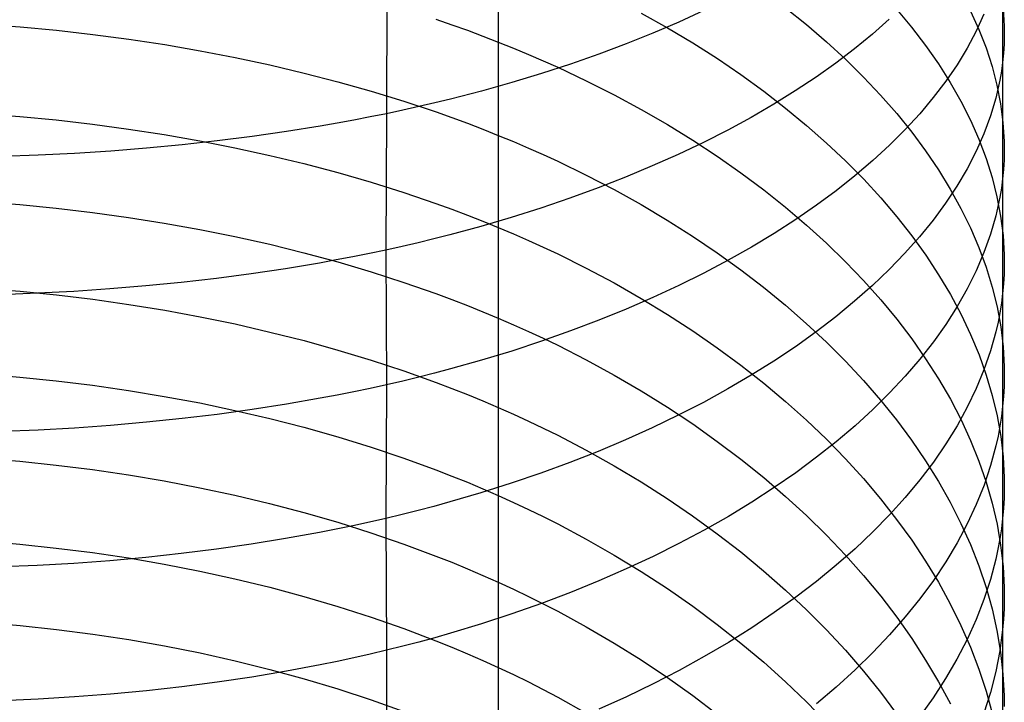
# Model space of a CAD drawing. Extents: x -383 to 1849, y -1185 to -529.
# Tile 737 of 870: x 1834 to 1847, y -1067 to -1058. Entities that reach past the tile are written whole.
import ezdxf

# ---------------------------------------------------------------- set-up
doc = ezdxf.new("R2010")
doc.units = 0
doc.layers.add('PREDEFINITO', color=7, linetype='CONTINUOUS')

msp = doc.modelspace()

# ---------------------------------------------------------------- linework, layer by layer
at = {"layer": 'PREDEFINITO'}
for p, q in [((1840.232, -1056.885, 639.499), (1840.232, -1058.15, 638.692)), ((1846.972, -1056.888, 654.97), (1846.972, -1060.005, 653.316)), ((1838.741, -1057.299, 668.614), (1838.74, -1059.136, 667.792)), ((1842.142, -1057.791, 640.809), (1842.492, -1057.987, 641.087)), ((1842.981, -1057.758, 664.845), (1842.645, -1057.912, 665.168)), ((1844.071, -1057.722, 643.445), (1844.351, -1057.946, 643.781)), ((1845.556, -1057.739, 646.4), (1845.756, -1057.981, 646.78)), ((1846.542, -1057.764, 649.576), (1846.654, -1058.01, 649.985)), ((1846.723, -1057.808, 656.669), (1846.619, -1058.035, 657.088)), ((1846.979, -1057.725, 652.879), (1846.994, -1057.967, 653.302)), ((1833.354, -1057.938, 636.117), (1833.843, -1057.975, 636.153)), ((1839.399, -1057.875, 638.364), (1839.61, -1057.947, 638.461)), ((1839.61, -1057.947, 638.461), (1839.82, -1058.022, 638.56)), ((1842.645, -1057.912, 665.168), (1842.299, -1058.061, 665.482)), ((1844.351, -1057.946, 643.781), (1844.619, -1058.175, 644.124)), ((1845.456, -1057.874, 660.753), (1845.232, -1058.073, 661.144)), ((1833.843, -1057.975, 636.153), (1834.33, -1058.021, 636.201)), ((1834.33, -1058.021, 636.201), (1834.815, -1058.076, 636.262)), ((1834.815, -1058.076, 636.262), (1835.296, -1058.14, 636.335)), ((1839.82, -1058.022, 638.56), (1840.027, -1058.099, 638.663)), ((1842.299, -1058.061, 665.482), (1841.942, -1058.204, 665.785)), ((1842.492, -1057.987, 641.087), (1842.832, -1058.19, 641.375)), ((1845.232, -1058.073, 661.144), (1844.994, -1058.268, 661.528)), ((1845.756, -1057.981, 646.78), (1845.943, -1058.224, 647.165)), ((1846.619, -1058.035, 657.088), (1846.499, -1058.26, 657.505)), ((1846.654, -1058.01, 649.985), (1846.751, -1058.258, 650.397)), ((1846.995, -1058.088, 653.514), (1846.992, -1058.209, 653.725)), ((1846.994, -1057.967, 653.302), (1846.995, -1058.088, 653.514)), ((1835.296, -1058.14, 636.335), (1835.774, -1058.213, 636.42)), ((1835.774, -1058.213, 636.42), (1836.247, -1058.295, 636.517)), ((1840.027, -1058.099, 638.663), (1840.232, -1058.179, 638.769)), ((1840.232, -1058.15, 638.692), (1840.232, -1059.398, 637.859)), ((1840.232, -1058.179, 638.769), (1840.434, -1058.26, 638.877)), ((1841.942, -1058.204, 665.785), (1841.575, -1058.342, 666.078)), ((1842.832, -1058.19, 641.375), (1843.16, -1058.399, 641.673)), ((1844.619, -1058.175, 644.124), (1844.873, -1058.409, 644.475)), ((1845.943, -1058.224, 647.165), (1846.115, -1058.471, 647.554)), ((1846.992, -1058.209, 653.725), (1846.984, -1058.329, 653.937)), ((1836.247, -1058.295, 636.517), (1836.716, -1058.385, 636.626)), ((1840.434, -1058.26, 638.877), (1840.634, -1058.343, 638.989)), ((1840.634, -1058.343, 638.989), (1840.831, -1058.429, 639.103)), ((1841.575, -1058.342, 666.078), (1841.197, -1058.474, 666.359)), ((1844.994, -1058.268, 661.528), (1844.743, -1058.459, 661.906)), ((1846.499, -1058.26, 657.505), (1846.363, -1058.482, 657.919)), ((1846.751, -1058.258, 650.397), (1846.832, -1058.507, 650.811)), ((1846.984, -1058.329, 653.937), (1846.972, -1058.45, 654.148)), ((1836.716, -1058.385, 636.626), (1837.179, -1058.485, 636.748)), ((1837.179, -1058.485, 636.748), (1837.637, -1058.593, 636.881)), ((1841.197, -1058.474, 666.359), (1840.81, -1058.6, 666.629)), ((1840.831, -1058.429, 639.103), (1841.026, -1058.516, 639.221)), ((1843.16, -1058.399, 641.673), (1843.476, -1058.614, 641.979)), ((1844.743, -1058.459, 661.906), (1844.479, -1058.647, 662.277)), ((1844.873, -1058.409, 644.475), (1845.114, -1058.647, 644.832)), ((1846.115, -1058.471, 647.554), (1846.272, -1058.72, 647.948)), ((1846.363, -1058.482, 657.919), (1846.212, -1058.703, 658.329)), ((1846.972, -1058.45, 654.148), (1846.956, -1058.57, 654.36)), ((1837.637, -1058.593, 636.881), (1838.089, -1058.71, 637.026)), ((1840.81, -1058.6, 666.629), (1840.414, -1058.72, 666.887)), ((1841.026, -1058.516, 639.221), (1841.409, -1058.696, 639.464)), ((1843.476, -1058.614, 641.979), (1843.78, -1058.835, 642.295)), ((1846.832, -1058.507, 650.811), (1846.897, -1058.756, 651.226)), ((1846.956, -1058.57, 654.36), (1846.935, -1058.69, 654.571)), ((1838.089, -1058.71, 637.026), (1838.533, -1058.836, 637.184)), ((1840.414, -1058.72, 666.887), (1840.008, -1058.834, 667.133)), ((1841.409, -1058.696, 639.464), (1841.781, -1058.885, 639.718)), ((1844.479, -1058.647, 662.277), (1844.202, -1058.83, 662.641)), ((1845.114, -1058.647, 644.832), (1845.342, -1058.888, 645.195)), ((1846.212, -1058.703, 658.329), (1846.046, -1058.921, 658.735)), ((1846.272, -1058.72, 647.948), (1846.415, -1058.971, 648.346)), ((1846.935, -1058.69, 654.571), (1846.91, -1058.81, 654.781)), ((1838.533, -1058.836, 637.184), (1838.97, -1058.97, 637.353)), ((1840.008, -1058.834, 667.133), (1839.594, -1058.942, 667.366)), ((1841.781, -1058.885, 639.718), (1842.142, -1059.08, 639.983)), ((1843.78, -1058.835, 642.295), (1844.073, -1059.061, 642.618)), ((1844.202, -1058.83, 662.641), (1843.913, -1059.01, 662.996)), ((1846.91, -1058.81, 654.781), (1846.881, -1058.929, 654.992)), ((1846.897, -1058.756, 651.226), (1846.945, -1059.006, 651.643)), ((1838.97, -1058.97, 637.353), (1839.4, -1059.113, 637.535)), ((1839.383, -1058.993, 667.477), (1839.171, -1059.042, 667.585)), ((1839.594, -1058.942, 667.366), (1839.383, -1058.993, 667.477)), ((1843.913, -1059.01, 662.996), (1843.612, -1059.185, 663.344)), ((1845.342, -1058.888, 645.195), (1845.557, -1059.133, 645.564)), ((1846.046, -1058.921, 658.735), (1845.865, -1059.136, 659.137)), ((1846.415, -1058.971, 648.346), (1846.542, -1059.224, 648.747)), ((1846.881, -1058.929, 654.992), (1846.81, -1059.167, 655.412)), ((1846.945, -1059.006, 651.643), (1846.977, -1059.256, 652.061)), ((1833.348, -1059.135, 635.292), (1833.837, -1059.173, 635.327)), ((1838.74, -1059.136, 667.792), (1838.521, -1059.18, 667.889)), ((1838.74, -1059.136, 667.792), (1838.729, -1060.958, 666.937)), ((1838.956, -1059.09, 667.69), (1838.74, -1059.136, 667.792)), ((1839.171, -1059.042, 667.585), (1838.956, -1059.09, 667.69)), ((1839.4, -1059.113, 637.535), (1839.611, -1059.188, 637.63)), ((1842.142, -1059.08, 639.983), (1842.492, -1059.282, 640.258)), ((1844.073, -1059.061, 642.618), (1844.353, -1059.292, 642.949)), ((1845.557, -1059.133, 645.564), (1845.757, -1059.381, 645.939)), ((1845.865, -1059.136, 659.137), (1845.669, -1059.349, 659.533)), ((1833.837, -1059.173, 635.327), (1834.325, -1059.22, 635.374)), ((1834.325, -1059.22, 635.374), (1834.809, -1059.276, 635.434)), ((1834.809, -1059.276, 635.434), (1835.291, -1059.341, 635.505)), ((1838.078, -1059.264, 668.075), (1837.854, -1059.303, 668.162)), ((1838.301, -1059.223, 667.984), (1838.078, -1059.264, 668.075)), ((1838.521, -1059.18, 667.889), (1838.301, -1059.223, 667.984)), ((1839.611, -1059.188, 637.63), (1839.82, -1059.265, 637.728)), ((1839.82, -1059.265, 637.728), (1840.027, -1059.344, 637.829)), ((1843.612, -1059.185, 663.344), (1843.299, -1059.355, 663.683)), ((1846.542, -1059.224, 648.747), (1846.655, -1059.478, 649.151)), ((1846.81, -1059.167, 655.412), (1846.722, -1059.404, 655.829)), ((1846.977, -1059.256, 652.061), (1846.993, -1059.506, 652.479)), ((1835.291, -1059.341, 635.505), (1835.769, -1059.415, 635.588)), ((1837.401, -1059.376, 668.327), (1836.942, -1059.441, 668.477)), ((1837.854, -1059.303, 668.162), (1837.401, -1059.376, 668.327)), ((1840.027, -1059.344, 637.829), (1840.232, -1059.426, 637.933)), ((1840.232, -1059.398, 637.859), (1840.231, -1060.629, 637.003)), ((1842.492, -1059.282, 640.258), (1842.832, -1059.491, 640.542)), ((1843.299, -1059.355, 663.683), (1842.974, -1059.52, 664.014)), ((1844.353, -1059.292, 642.949), (1844.62, -1059.528, 643.288)), ((1845.669, -1059.349, 659.533), (1845.459, -1059.558, 659.925)), ((1845.757, -1059.381, 645.939), (1845.943, -1059.632, 646.318)), ((1846.722, -1059.404, 655.829), (1846.618, -1059.639, 656.245)), ((1835.769, -1059.415, 635.588), (1836.243, -1059.499, 635.683)), ((1836.477, -1059.5, 668.614), (1836.006, -1059.552, 668.736)), ((1836.243, -1059.499, 635.683), (1836.713, -1059.591, 635.791)), ((1836.942, -1059.441, 668.477), (1836.477, -1059.5, 668.614)), ((1840.232, -1059.426, 637.933), (1840.434, -1059.509, 638.041)), ((1840.434, -1059.509, 638.041), (1840.634, -1059.595, 638.151)), ((1842.974, -1059.52, 664.014), (1842.638, -1059.68, 664.334)), ((1842.832, -1059.491, 640.542), (1843.159, -1059.706, 640.836)), ((1844.62, -1059.528, 643.288), (1844.874, -1059.768, 643.634)), ((1846.655, -1059.478, 649.151), (1846.751, -1059.734, 649.558)), ((1846.993, -1059.506, 652.479), (1846.994, -1059.631, 652.689)), ((1834.57, -1059.666, 669.021), (1834.085, -1059.69, 669.089)), ((1835.053, -1059.635, 668.94), (1834.57, -1059.666, 669.021)), ((1835.532, -1059.597, 668.845), (1835.053, -1059.635, 668.94)), ((1836.006, -1059.552, 668.736), (1835.532, -1059.597, 668.845)), ((1836.713, -1059.591, 635.791), (1837.177, -1059.693, 635.91)), ((1840.634, -1059.595, 638.151), (1840.831, -1059.683, 638.264)), ((1845.459, -1059.558, 659.925), (1845.236, -1059.764, 660.311)), ((1845.943, -1059.632, 646.318), (1846.116, -1059.886, 646.703)), ((1846.618, -1059.639, 656.245), (1846.498, -1059.872, 656.658)), ((1846.994, -1059.631, 652.689), (1846.991, -1059.756, 652.898)), ((1834.085, -1059.69, 669.089), (1833.597, -1059.707, 669.142)), ((1837.177, -1059.693, 635.91), (1837.635, -1059.804, 636.041)), ((1837.635, -1059.804, 636.041), (1838.087, -1059.923, 636.183)), ((1840.831, -1059.683, 638.264), (1841.026, -1059.772, 638.379)), ((1841.026, -1059.772, 638.379), (1841.408, -1059.958, 638.619)), ((1842.638, -1059.68, 664.334), (1842.291, -1059.835, 664.646)), ((1843.159, -1059.706, 640.836), (1843.476, -1059.928, 641.139)), ((1844.874, -1059.768, 643.634), (1845.116, -1060.013, 643.986)), ((1845.236, -1059.764, 660.311), (1844.998, -1059.966, 660.691)), ((1846.751, -1059.734, 649.558), (1846.832, -1059.991, 649.967)), ((1846.991, -1059.756, 652.898), (1846.983, -1059.881, 653.107)), ((1838.087, -1059.923, 636.183), (1838.532, -1060.052, 636.338)), ((1842.291, -1059.835, 664.646), (1841.934, -1059.985, 664.946)), ((1843.476, -1059.928, 641.139), (1843.78, -1060.155, 641.45)), ((1846.116, -1059.886, 646.703), (1846.273, -1060.143, 647.091)), ((1846.498, -1059.872, 656.658), (1846.362, -1060.103, 657.067)), ((1846.983, -1059.881, 653.107), (1846.972, -1060.005, 653.316)), ((1838.532, -1060.052, 636.338), (1838.969, -1060.19, 636.505)), ((1841.408, -1059.958, 638.619), (1841.779, -1060.151, 638.87)), ((1841.934, -1059.985, 664.946), (1841.566, -1060.129, 665.237)), ((1844.998, -1059.966, 660.691), (1844.748, -1060.165, 661.064)), ((1845.116, -1060.013, 643.986), (1845.344, -1060.262, 644.344)), ((1846.832, -1059.991, 649.967), (1846.897, -1060.249, 650.378)), ((1846.972, -1060.005, 653.316), (1846.956, -1060.13, 653.525)), ((1846.972, -1060.005, 653.316), (1846.972, -1061.539, 652.442)), ((1838.969, -1060.19, 636.505), (1839.399, -1060.336, 636.683)), ((1841.566, -1060.129, 665.237), (1841.188, -1060.266, 665.516)), ((1841.779, -1060.151, 638.87), (1842.14, -1060.351, 639.131)), ((1843.78, -1060.155, 641.45), (1844.072, -1060.387, 641.77)), ((1844.748, -1060.165, 661.064), (1844.484, -1060.359, 661.431)), ((1846.362, -1060.103, 657.067), (1846.211, -1060.332, 657.473)), ((1846.273, -1060.143, 647.091), (1846.416, -1060.402, 647.483)), ((1846.956, -1060.13, 653.525), (1846.935, -1060.254, 653.733)), ((1833.348, -1060.313, 634.439), (1833.837, -1060.351, 634.474)), ((1841.188, -1060.266, 665.516), (1840.801, -1060.398, 665.784)), ((1845.344, -1060.262, 644.344), (1845.558, -1060.514, 644.708)), ((1846.211, -1060.332, 657.473), (1846.044, -1060.558, 657.875)), ((1846.897, -1060.249, 650.378), (1846.946, -1060.507, 650.789)), ((1846.935, -1060.254, 653.733), (1846.91, -1060.378, 653.942)), ((1833.837, -1060.351, 634.474), (1834.324, -1060.399, 634.52)), ((1834.324, -1060.399, 634.52), (1834.809, -1060.456, 634.579)), ((1834.809, -1060.456, 634.579), (1835.291, -1060.523, 634.649)), ((1839.399, -1060.336, 636.683), (1839.61, -1060.413, 636.777)), ((1839.61, -1060.413, 636.777), (1839.82, -1060.492, 636.873)), ((1840.801, -1060.398, 665.784), (1840.404, -1060.523, 666.04)), ((1842.14, -1060.351, 639.131), (1842.49, -1060.559, 639.402)), ((1844.072, -1060.387, 641.77), (1844.352, -1060.625, 642.097)), ((1844.484, -1060.359, 661.431), (1844.207, -1060.55, 661.79)), ((1846.416, -1060.402, 647.483), (1846.543, -1060.662, 647.879)), ((1846.91, -1060.378, 653.942), (1846.881, -1060.501, 654.15)), ((1835.291, -1060.523, 634.649), (1835.769, -1060.599, 634.73)), ((1839.82, -1060.492, 636.873), (1840.027, -1060.573, 636.973)), ((1840.404, -1060.523, 666.04), (1839.998, -1060.642, 666.283)), ((1840.027, -1060.573, 636.973), (1840.231, -1060.656, 637.075)), ((1842.49, -1060.559, 639.402), (1842.83, -1060.774, 639.682)), ((1844.207, -1060.55, 661.79), (1843.918, -1060.736, 662.142)), ((1845.558, -1060.514, 644.708), (1845.759, -1060.769, 645.078)), ((1846.044, -1060.558, 657.875), (1845.863, -1060.782, 658.273)), ((1846.881, -1060.501, 654.15), (1846.811, -1060.747, 654.564)), ((1846.946, -1060.507, 650.789), (1846.978, -1060.765, 651.202)), ((1835.769, -1060.599, 634.73), (1836.243, -1060.684, 634.824)), ((1836.243, -1060.684, 634.824), (1836.712, -1060.778, 634.929)), ((1839.998, -1060.642, 666.283), (1839.583, -1060.754, 666.514)), ((1840.231, -1060.629, 637.003), (1840.232, -1061.842, 636.123)), ((1840.231, -1060.656, 637.075), (1840.434, -1060.742, 637.18)), ((1844.352, -1060.625, 642.097), (1844.62, -1060.868, 642.431)), ((1846.543, -1060.662, 647.879), (1846.656, -1060.924, 648.278)), ((1836.712, -1060.778, 634.929), (1837.177, -1060.882, 635.046)), ((1839.373, -1060.808, 666.625), (1839.16, -1060.86, 666.732)), ((1839.583, -1060.754, 666.514), (1839.373, -1060.808, 666.625)), ((1840.434, -1060.742, 637.18), (1840.634, -1060.829, 637.289)), ((1840.634, -1060.829, 637.289), (1840.831, -1060.919, 637.4)), ((1842.83, -1060.774, 639.682), (1843.157, -1060.995, 639.972)), ((1843.918, -1060.736, 662.142), (1843.617, -1060.918, 662.485)), ((1845.863, -1060.782, 658.273), (1845.667, -1061.002, 658.666)), ((1845.759, -1060.769, 645.078), (1845.945, -1061.028, 645.453)), ((1846.811, -1060.747, 654.564), (1846.723, -1060.992, 654.977)), ((1846.978, -1060.765, 651.202), (1846.993, -1061.023, 651.616)), ((1837.177, -1060.882, 635.046), (1837.635, -1060.996, 635.175)), ((1838.729, -1060.958, 666.937), (1838.51, -1061.004, 667.034)), ((1838.946, -1060.909, 666.836), (1838.729, -1060.958, 666.937)), ((1838.729, -1060.958, 666.937), (1838.739, -1062.759, 666.037)), ((1839.16, -1060.86, 666.732), (1838.946, -1060.909, 666.836)), ((1840.831, -1060.919, 637.4), (1841.026, -1061.011, 637.514)), ((1843.617, -1060.918, 662.485), (1843.305, -1061.094, 662.821)), ((1844.62, -1060.868, 642.431), (1844.874, -1061.115, 642.772)), ((1846.656, -1060.924, 648.278), (1846.752, -1061.188, 648.679)), ((1837.635, -1060.996, 635.175), (1838.087, -1061.118, 635.315)), ((1838.067, -1061.091, 667.217), (1837.843, -1061.132, 667.304)), ((1838.29, -1061.048, 667.127), (1838.067, -1061.091, 667.217)), ((1838.087, -1061.118, 635.315), (1838.532, -1061.25, 635.467)), ((1838.51, -1061.004, 667.034), (1838.29, -1061.048, 667.127)), ((1841.026, -1061.011, 637.514), (1841.408, -1061.201, 637.75)), ((1843.305, -1061.094, 662.821), (1842.98, -1061.266, 663.147)), ((1843.157, -1060.995, 639.972), (1843.473, -1061.222, 640.27)), ((1844.874, -1061.115, 642.772), (1845.115, -1061.367, 643.12)), ((1845.667, -1061.002, 658.666), (1845.456, -1061.22, 659.054)), ((1845.945, -1061.028, 645.453), (1846.117, -1061.289, 645.832)), ((1846.723, -1060.992, 654.977), (1846.619, -1061.235, 655.387)), ((1846.993, -1061.023, 651.616), (1846.994, -1061.153, 651.822)), ((1837.39, -1061.208, 667.467), (1836.93, -1061.276, 667.616)), ((1837.843, -1061.132, 667.304), (1837.39, -1061.208, 667.467)), ((1838.532, -1061.25, 635.467), (1838.969, -1061.391, 635.631)), ((1841.408, -1061.201, 637.75), (1841.78, -1061.399, 637.996)), ((1843.473, -1061.222, 640.27), (1843.778, -1061.455, 640.577)), ((1845.456, -1061.22, 659.054), (1845.232, -1061.434, 659.436)), ((1846.619, -1061.235, 655.387), (1846.5, -1061.476, 655.795)), ((1846.752, -1061.188, 648.679), (1846.833, -1061.453, 649.082)), ((1846.994, -1061.153, 651.822), (1846.991, -1061.282, 652.029)), ((1836.465, -1061.338, 667.751), (1835.995, -1061.392, 667.873)), ((1836.93, -1061.276, 667.616), (1836.465, -1061.338, 667.751)), ((1842.98, -1061.266, 663.147), (1842.645, -1061.432, 663.464)), ((1845.115, -1061.367, 643.12), (1845.343, -1061.623, 643.474)), ((1846.117, -1061.289, 645.832), (1846.274, -1061.554, 646.215)), ((1846.991, -1061.282, 652.029), (1846.984, -1061.41, 652.236)), ((1833.354, -1061.47, 633.56), (1833.843, -1061.51, 633.594)), ((1833.843, -1061.51, 633.594), (1834.33, -1061.558, 633.64)), ((1834.558, -1061.511, 668.155), (1834.073, -1061.537, 668.221)), ((1835.041, -1061.479, 668.075), (1834.558, -1061.511, 668.155)), ((1835.52, -1061.439, 667.981), (1835.041, -1061.479, 668.075)), ((1835.995, -1061.392, 667.873), (1835.52, -1061.439, 667.981)), ((1838.969, -1061.391, 635.631), (1839.399, -1061.541, 635.807)), ((1841.78, -1061.399, 637.996), (1842.141, -1061.605, 638.253)), ((1842.645, -1061.432, 663.464), (1842.298, -1061.593, 663.772)), ((1843.778, -1061.455, 640.577), (1844.07, -1061.694, 640.892)), ((1845.232, -1061.434, 659.436), (1844.995, -1061.644, 659.813)), ((1846.5, -1061.476, 655.795), (1846.364, -1061.715, 656.2)), ((1846.833, -1061.453, 649.082), (1846.898, -1061.718, 649.488)), ((1846.984, -1061.41, 652.236), (1846.972, -1061.539, 652.442)), ((1834.073, -1061.537, 668.221), (1833.585, -1061.555, 668.274)), ((1834.33, -1061.558, 633.64), (1834.814, -1061.617, 633.697)), ((1834.814, -1061.617, 633.697), (1835.296, -1061.685, 633.766)), ((1839.399, -1061.541, 635.807), (1839.61, -1061.619, 635.899)), ((1839.61, -1061.619, 635.899), (1839.82, -1061.7, 635.994)), ((1842.298, -1061.593, 663.772), (1841.941, -1061.748, 664.069)), ((1842.141, -1061.605, 638.253), (1842.492, -1061.818, 638.52)), ((1844.995, -1061.644, 659.813), (1844.743, -1061.85, 660.183)), ((1845.343, -1061.623, 643.474), (1845.558, -1061.883, 643.834)), ((1846.274, -1061.554, 646.215), (1846.417, -1061.82, 646.602)), ((1846.972, -1061.539, 652.442), (1846.956, -1061.668, 652.649)), ((1846.972, -1061.539, 652.442), (1846.972, -1064.547, 650.593)), ((1835.296, -1061.685, 633.766), (1835.774, -1061.763, 633.846)), ((1835.774, -1061.763, 633.846), (1836.247, -1061.85, 633.938)), ((1839.82, -1061.7, 635.994), (1840.027, -1061.783, 636.092)), ((1841.941, -1061.748, 664.069), (1841.574, -1061.897, 664.356)), ((1844.07, -1061.694, 640.892), (1844.349, -1061.939, 641.214)), ((1846.364, -1061.715, 656.2), (1846.213, -1061.952, 656.601)), ((1846.898, -1061.718, 649.488), (1846.947, -1061.984, 649.894)), ((1846.956, -1061.668, 652.649), (1846.935, -1061.796, 652.855)), ((1836.247, -1061.85, 633.938), (1836.716, -1061.947, 634.042)), ((1840.027, -1061.783, 636.092), (1840.232, -1061.868, 636.192)), ((1840.232, -1061.842, 636.123), (1840.232, -1063.038, 635.218)), ((1840.232, -1061.868, 636.192), (1840.434, -1061.956, 636.296)), ((1841.574, -1061.897, 664.356), (1841.196, -1062.04, 664.632)), ((1842.492, -1061.818, 638.52), (1842.831, -1062.038, 638.796)), ((1844.743, -1061.85, 660.183), (1844.479, -1062.052, 660.546)), ((1845.558, -1061.883, 643.834), (1845.758, -1062.146, 644.199)), ((1846.417, -1061.82, 646.602), (1846.545, -1062.088, 646.993)), ((1846.935, -1061.796, 652.855), (1846.911, -1061.924, 653.061)), ((1836.716, -1061.947, 634.042), (1837.179, -1062.054, 634.157)), ((1840.434, -1061.956, 636.296), (1840.634, -1062.046, 636.402)), ((1841.196, -1062.04, 664.632), (1840.809, -1062.177, 664.897)), ((1842.831, -1062.038, 638.796), (1843.159, -1062.264, 639.081)), ((1844.349, -1061.939, 641.214), (1844.617, -1062.188, 641.544)), ((1846.213, -1061.952, 656.601), (1846.047, -1062.186, 656.998)), ((1846.911, -1061.924, 653.061), (1846.882, -1062.051, 653.266)), ((1846.947, -1061.984, 649.894), (1846.979, -1062.25, 650.302)), ((1837.179, -1062.054, 634.157), (1837.637, -1062.169, 634.284)), ((1837.637, -1062.169, 634.284), (1838.089, -1062.295, 634.422)), ((1840.634, -1062.046, 636.402), (1840.831, -1062.138, 636.512)), ((1840.831, -1062.138, 636.512), (1841.026, -1062.232, 636.624)), ((1844.479, -1062.052, 660.546), (1844.203, -1062.25, 660.902)), ((1845.758, -1062.146, 644.199), (1845.944, -1062.412, 644.568)), ((1846.545, -1062.088, 646.993), (1846.657, -1062.358, 647.386)), ((1846.882, -1062.051, 653.266), (1846.811, -1062.306, 653.676)), ((1838.089, -1062.295, 634.422), (1838.533, -1062.43, 634.572)), ((1840.809, -1062.177, 664.897), (1840.413, -1062.308, 665.15)), ((1841.026, -1062.232, 636.624), (1841.409, -1062.426, 636.856)), ((1843.159, -1062.264, 639.081), (1843.475, -1062.497, 639.375)), ((1844.203, -1062.25, 660.902), (1843.913, -1062.443, 661.251)), ((1844.617, -1062.188, 641.544), (1844.871, -1062.442, 641.88)), ((1846.047, -1062.186, 656.998), (1845.866, -1062.417, 657.39)), ((1846.811, -1062.306, 653.676), (1846.723, -1062.559, 654.084)), ((1846.979, -1062.25, 650.302), (1846.994, -1062.517, 650.71)), ((1838.533, -1062.43, 634.572), (1838.97, -1062.574, 634.733)), ((1840.007, -1062.431, 665.391), (1839.593, -1062.548, 665.619)), ((1840.413, -1062.308, 665.15), (1840.007, -1062.431, 665.391)), ((1841.409, -1062.426, 636.856), (1841.781, -1062.629, 637.099)), ((1845.866, -1062.417, 657.39), (1845.671, -1062.644, 657.779)), ((1845.944, -1062.412, 644.568), (1846.117, -1062.681, 644.943)), ((1846.657, -1062.358, 647.386), (1846.753, -1062.63, 647.782)), ((1839.593, -1062.548, 665.619), (1839.382, -1062.603, 665.729)), ((1843.475, -1062.497, 639.375), (1843.779, -1062.737, 639.677)), ((1843.913, -1062.443, 661.251), (1843.612, -1062.632, 661.591)), ((1844.871, -1062.442, 641.88), (1845.112, -1062.701, 642.223)), ((1846.723, -1062.559, 654.084), (1846.62, -1062.81, 654.489)), ((1846.994, -1062.517, 650.71), (1846.995, -1062.65, 650.914)), ((1833.348, -1062.616, 632.667), (1833.837, -1062.656, 632.7)), ((1833.837, -1062.656, 632.7), (1834.325, -1062.706, 632.744)), ((1839.17, -1062.657, 665.835), (1838.955, -1062.709, 665.938)), ((1838.97, -1062.574, 634.733), (1839.4, -1062.728, 634.906)), ((1839.382, -1062.603, 665.729), (1839.17, -1062.657, 665.835)), ((1841.781, -1062.629, 637.099), (1842.142, -1062.84, 637.351)), ((1843.612, -1062.632, 661.591), (1843.299, -1062.815, 661.923)), ((1845.112, -1062.701, 642.223), (1845.34, -1062.964, 642.572)), ((1845.671, -1062.644, 657.779), (1845.461, -1062.869, 658.161)), ((1846.117, -1062.681, 644.943), (1846.274, -1062.953, 645.321)), ((1846.753, -1062.63, 647.782), (1846.834, -1062.902, 648.181)), ((1846.995, -1062.65, 650.914), (1846.992, -1062.783, 651.118)), ((1834.325, -1062.706, 632.744), (1834.81, -1062.765, 632.8)), ((1834.81, -1062.765, 632.8), (1835.291, -1062.834, 632.868)), ((1838.52, -1062.807, 666.133), (1838.3, -1062.853, 666.226)), ((1838.739, -1062.759, 666.037), (1838.52, -1062.807, 666.133)), ((1838.739, -1062.759, 666.037), (1838.729, -1064.545, 665.11)), ((1838.955, -1062.709, 665.938), (1838.739, -1062.759, 666.037)), ((1839.4, -1062.728, 634.906), (1839.611, -1062.808, 634.996)), ((1839.611, -1062.808, 634.996), (1839.82, -1062.891, 635.09)), ((1843.299, -1062.815, 661.923), (1842.974, -1062.994, 662.247)), ((1843.779, -1062.737, 639.677), (1844.071, -1062.982, 639.987)), ((1846.62, -1062.81, 654.489), (1846.5, -1063.059, 654.892)), ((1846.992, -1062.783, 651.118), (1846.984, -1062.916, 651.322)), ((1835.291, -1062.834, 632.868), (1835.769, -1062.914, 632.946)), ((1835.769, -1062.914, 632.946), (1836.243, -1063.002, 633.036)), ((1837.854, -1062.94, 666.401), (1837.4, -1063.019, 666.562)), ((1838.078, -1062.898, 666.315), (1837.854, -1062.94, 666.401)), ((1838.3, -1062.853, 666.226), (1838.078, -1062.898, 666.315)), ((1839.82, -1062.891, 635.09), (1840.027, -1062.976, 635.186)), ((1842.142, -1062.84, 637.351), (1842.492, -1063.058, 637.614)), ((1845.461, -1062.869, 658.161), (1845.237, -1063.09, 658.539)), ((1845.34, -1062.964, 642.572), (1845.555, -1063.23, 642.927)), ((1846.274, -1062.953, 645.321), (1846.417, -1063.227, 645.703)), ((1846.834, -1062.902, 648.181), (1846.899, -1063.176, 648.581)), ((1846.984, -1062.916, 651.322), (1846.973, -1063.049, 651.526)), ((1836.243, -1063.002, 633.036), (1836.713, -1063.101, 633.138)), ((1836.941, -1063.091, 666.71), (1836.476, -1063.155, 666.844)), ((1837.4, -1063.019, 666.562), (1836.941, -1063.091, 666.71)), ((1840.027, -1062.976, 635.186), (1840.232, -1063.063, 635.285)), ((1840.232, -1063.038, 635.218), (1840.231, -1064.215, 634.29)), ((1840.232, -1063.063, 635.285), (1840.434, -1063.153, 635.387)), ((1842.492, -1063.058, 637.614), (1842.831, -1063.283, 637.885)), ((1842.974, -1062.994, 662.247), (1842.638, -1063.166, 662.561)), ((1844.071, -1062.982, 639.987), (1844.351, -1063.232, 640.305)), ((1845.237, -1063.09, 658.539), (1845, -1063.307, 658.911)), ((1846.5, -1063.059, 654.892), (1846.364, -1063.306, 655.291)), ((1846.973, -1063.049, 651.526), (1846.957, -1063.181, 651.73)), ((1836.006, -1063.212, 666.965), (1835.531, -1063.261, 667.072)), ((1836.476, -1063.155, 666.844), (1836.006, -1063.212, 666.965)), ((1836.713, -1063.101, 633.138), (1837.177, -1063.21, 633.25)), ((1837.177, -1063.21, 633.25), (1837.635, -1063.328, 633.374)), ((1840.434, -1063.153, 635.387), (1840.634, -1063.245, 635.492)), ((1842.638, -1063.166, 662.561), (1842.291, -1063.334, 662.866)), ((1846.417, -1063.227, 645.703), (1846.544, -1063.503, 646.089)), ((1846.899, -1063.176, 648.581), (1846.947, -1063.45, 648.982)), ((1846.957, -1063.181, 651.73), (1846.936, -1063.313, 651.933)), ((1834.57, -1063.337, 667.245), (1834.084, -1063.364, 667.311)), ((1835.052, -1063.303, 667.165), (1834.57, -1063.337, 667.245)), ((1835.531, -1063.261, 667.072), (1835.052, -1063.303, 667.165)), ((1837.635, -1063.328, 633.374), (1838.087, -1063.456, 633.51)), ((1840.634, -1063.245, 635.492), (1840.831, -1063.339, 635.599)), ((1840.831, -1063.339, 635.599), (1841.026, -1063.435, 635.71)), ((1842.291, -1063.334, 662.866), (1841.934, -1063.495, 663.16)), ((1842.831, -1063.283, 637.885), (1843.159, -1063.516, 638.166)), ((1844.351, -1063.232, 640.305), (1844.618, -1063.488, 640.629)), ((1845, -1063.307, 658.911), (1844.749, -1063.52, 659.276)), ((1845.555, -1063.23, 642.927), (1845.755, -1063.501, 643.286)), ((1846.364, -1063.306, 655.291), (1846.214, -1063.55, 655.688)), ((1846.936, -1063.313, 651.933), (1846.911, -1063.445, 652.137)), ((1834.084, -1063.364, 667.311), (1833.596, -1063.383, 667.364)), ((1838.087, -1063.456, 633.51), (1838.532, -1063.593, 633.656)), ((1841.026, -1063.435, 635.71), (1841.408, -1063.634, 635.938)), ((1844.618, -1063.488, 640.629), (1844.873, -1063.749, 640.96)), ((1846.911, -1063.445, 652.137), (1846.882, -1063.577, 652.34)), ((1846.947, -1063.45, 648.982), (1846.979, -1063.724, 649.384)), ((1838.532, -1063.593, 633.656), (1838.969, -1063.74, 633.814)), ((1841.934, -1063.495, 663.16), (1841.566, -1063.65, 663.445)), ((1843.159, -1063.516, 638.166), (1843.476, -1063.755, 638.455)), ((1844.749, -1063.52, 659.276), (1844.486, -1063.729, 659.634)), ((1845.755, -1063.501, 643.286), (1845.942, -1063.774, 643.651)), ((1846.214, -1063.55, 655.688), (1846.048, -1063.792, 656.08)), ((1846.544, -1063.503, 646.089), (1846.656, -1063.781, 646.477)), ((1846.882, -1063.577, 652.34), (1846.811, -1063.84, 652.744)), ((1833.347, -1063.742, 631.745), (1833.837, -1063.782, 631.777)), ((1838.969, -1063.74, 633.814), (1839.399, -1063.897, 633.983)), ((1841.566, -1063.65, 663.445), (1841.188, -1063.799, 663.718)), ((1841.408, -1063.634, 635.938), (1841.779, -1063.842, 636.177)), ((1844.486, -1063.729, 659.634), (1844.209, -1063.934, 659.986)), ((1844.873, -1063.749, 640.96), (1845.114, -1064.014, 641.298)), ((1846.979, -1063.724, 649.384), (1846.994, -1063.999, 649.787)), ((1833.837, -1063.782, 631.777), (1834.324, -1063.832, 631.82)), ((1834.324, -1063.832, 631.82), (1834.809, -1063.893, 631.875)), ((1841.188, -1063.799, 663.718), (1840.801, -1063.941, 663.98)), ((1841.779, -1063.842, 636.177), (1842.14, -1064.058, 636.425)), ((1843.476, -1063.755, 638.455), (1843.78, -1064, 638.753)), ((1846.048, -1063.792, 656.08), (1845.867, -1064.03, 656.468)), ((1845.942, -1063.774, 643.651), (1846.114, -1064.051, 644.02)), ((1846.656, -1063.781, 646.477), (1846.753, -1064.061, 646.868)), ((1846.811, -1063.84, 652.744), (1846.724, -1064.101, 653.147)), ((1834.809, -1063.893, 631.875), (1835.291, -1063.963, 631.941)), ((1835.291, -1063.963, 631.941), (1835.769, -1064.044, 632.018)), ((1839.399, -1063.897, 633.983), (1839.61, -1063.979, 634.072)), ((1839.61, -1063.979, 634.072), (1839.82, -1064.063, 634.164)), ((1840.801, -1063.941, 663.98), (1840.404, -1064.076, 664.231)), ((1843.78, -1064, 638.753), (1844.072, -1064.251, 639.058)), ((1844.209, -1063.934, 659.986), (1843.921, -1064.134, 660.33)), ((1845.114, -1064.014, 641.298), (1845.342, -1064.284, 641.642)), ((1846.994, -1063.999, 649.787), (1846.995, -1064.136, 649.989)), ((1835.769, -1064.044, 632.018), (1836.243, -1064.135, 632.106)), ((1836.243, -1064.135, 632.106), (1836.712, -1064.236, 632.206)), ((1839.82, -1064.063, 634.164), (1840.027, -1064.15, 634.258)), ((1840.404, -1064.076, 664.231), (1839.998, -1064.205, 664.47)), ((1842.14, -1064.058, 636.425), (1842.491, -1064.281, 636.684)), ((1843.921, -1064.134, 660.33), (1843.62, -1064.329, 660.666)), ((1845.867, -1064.03, 656.468), (1845.671, -1064.266, 656.852)), ((1846.114, -1064.051, 644.02), (1846.271, -1064.33, 644.393)), ((1846.724, -1064.101, 653.147), (1846.62, -1064.36, 653.548)), ((1846.753, -1064.061, 646.868), (1846.833, -1064.341, 647.261)), ((1846.995, -1064.136, 649.989), (1846.992, -1064.273, 650.19)), ((1836.712, -1064.236, 632.206), (1837.176, -1064.346, 632.317)), ((1839.998, -1064.205, 664.47), (1839.583, -1064.326, 664.696)), ((1840.027, -1064.15, 634.258), (1840.231, -1064.239, 634.355)), ((1840.231, -1064.215, 634.29), (1840.231, -1065.375, 633.339)), ((1840.231, -1064.239, 634.355), (1840.434, -1064.331, 634.455)), ((1844.072, -1064.251, 639.058), (1844.352, -1064.508, 639.37)), ((1845.671, -1064.266, 656.852), (1845.462, -1064.498, 657.23)), ((1846.992, -1064.273, 650.19), (1846.984, -1064.41, 650.392)), ((1837.176, -1064.346, 632.317), (1837.635, -1064.467, 632.438)), ((1839.373, -1064.384, 664.805), (1839.16, -1064.439, 664.91)), ((1839.583, -1064.326, 664.696), (1839.373, -1064.384, 664.805)), ((1840.434, -1064.331, 634.455), (1840.634, -1064.425, 634.558)), ((1842.491, -1064.281, 636.684), (1842.83, -1064.512, 636.951)), ((1843.62, -1064.329, 660.666), (1843.307, -1064.518, 660.994)), ((1845.342, -1064.284, 641.642), (1845.556, -1064.558, 641.991)), ((1846.271, -1064.33, 644.393), (1846.414, -1064.612, 644.769)), ((1846.62, -1064.36, 653.548), (1846.5, -1064.617, 653.946)), ((1846.833, -1064.341, 647.261), (1846.898, -1064.623, 647.656)), ((1846.984, -1064.41, 650.392), (1846.972, -1064.547, 650.593)), ((1837.635, -1064.467, 632.438), (1838.086, -1064.597, 632.571)), ((1838.946, -1064.493, 665.012), (1838.729, -1064.545, 665.11)), ((1839.16, -1064.439, 664.91), (1838.946, -1064.493, 665.012)), ((1840.634, -1064.425, 634.558), (1840.831, -1064.521, 634.664)), ((1840.831, -1064.521, 634.664), (1841.026, -1064.619, 634.772)), ((1842.83, -1064.512, 636.951), (1843.157, -1064.75, 637.227)), ((1843.307, -1064.518, 660.994), (1842.982, -1064.703, 661.313)), ((1844.352, -1064.508, 639.37), (1844.619, -1064.77, 639.689)), ((1845.462, -1064.498, 657.23), (1845.238, -1064.726, 657.603)), ((1838.29, -1064.644, 665.297), (1838.067, -1064.69, 665.385)), ((1838.086, -1064.597, 632.571), (1838.531, -1064.738, 632.715)), ((1838.51, -1064.595, 665.205), (1838.29, -1064.644, 665.297)), ((1838.729, -1064.545, 665.11), (1838.51, -1064.595, 665.205)), ((1838.729, -1064.545, 665.11), (1838.739, -1066.308, 664.14)), ((1841.026, -1064.619, 634.772), (1841.408, -1064.823, 634.996)), ((1845.556, -1064.558, 641.991), (1845.757, -1064.835, 642.345)), ((1846.5, -1064.617, 653.946), (1846.365, -1064.872, 654.341)), ((1846.414, -1064.612, 644.769), (1846.542, -1064.895, 645.149)), ((1846.898, -1064.623, 647.656), (1846.946, -1064.905, 648.052)), ((1846.972, -1064.547, 650.593), (1846.956, -1064.683, 650.794)), ((1846.972, -1064.547, 650.593), (1846.971, -1066.033, 649.641)), ((1837.843, -1064.734, 665.47), (1837.39, -1064.816, 665.63)), ((1838.067, -1064.69, 665.385), (1837.843, -1064.734, 665.47)), ((1838.531, -1064.738, 632.715), (1838.969, -1064.888, 632.87)), ((1842.982, -1064.703, 661.313), (1842.647, -1064.881, 661.624)), ((1843.157, -1064.75, 637.227), (1843.473, -1064.994, 637.511)), ((1844.619, -1064.77, 639.689), (1844.874, -1065.037, 640.016)), ((1845.238, -1064.726, 657.603), (1845.001, -1064.951, 657.97)), ((1846.956, -1064.683, 650.794), (1846.935, -1064.819, 650.995)), ((1833.348, -1064.849, 630.8), (1833.837, -1064.89, 630.832)), ((1833.837, -1064.89, 630.832), (1834.325, -1064.941, 630.874)), ((1836.93, -1064.891, 665.776), (1836.465, -1064.957, 665.908)), ((1837.39, -1064.816, 665.63), (1836.93, -1064.891, 665.776)), ((1838.969, -1064.888, 632.87), (1839.399, -1065.048, 633.036)), ((1841.408, -1064.823, 634.996), (1841.78, -1065.035, 635.23)), ((1842.647, -1064.881, 661.624), (1842.3, -1065.054, 661.924)), ((1845.757, -1064.835, 642.345), (1845.943, -1065.116, 642.704)), ((1846.365, -1064.872, 654.341), (1846.214, -1065.124, 654.733)), ((1846.542, -1064.895, 645.149), (1846.654, -1065.181, 645.532)), ((1846.935, -1064.819, 650.995), (1846.91, -1064.955, 651.196)), ((1846.946, -1064.905, 648.052), (1846.978, -1065.187, 648.449)), ((1834.325, -1064.941, 630.874), (1834.809, -1065.002, 630.928)), ((1834.809, -1065.002, 630.928), (1835.291, -1065.074, 630.992)), ((1835.52, -1065.067, 666.133), (1835.041, -1065.111, 666.226)), ((1835.995, -1065.016, 666.028), (1835.52, -1065.067, 666.133)), ((1836.465, -1064.957, 665.908), (1835.995, -1065.016, 666.028)), ((1839.399, -1065.048, 633.036), (1839.61, -1065.132, 633.124)), ((1841.78, -1065.035, 635.23), (1842.141, -1065.255, 635.474)), ((1842.3, -1065.054, 661.924), (1841.943, -1065.221, 662.215)), ((1843.473, -1064.994, 637.511), (1843.778, -1065.245, 637.804)), ((1845.001, -1064.951, 657.97), (1844.75, -1065.171, 658.331)), ((1844.874, -1065.037, 640.016), (1845.115, -1065.309, 640.348)), ((1846.91, -1064.955, 651.196), (1846.881, -1065.091, 651.396)), ((1834.072, -1065.174, 666.37), (1833.585, -1065.194, 666.422)), ((1834.558, -1065.146, 666.304), (1834.072, -1065.174, 666.37)), ((1835.041, -1065.111, 666.226), (1834.558, -1065.146, 666.304)), ((1835.291, -1065.074, 630.992), (1835.769, -1065.157, 631.068)), ((1835.769, -1065.157, 631.068), (1836.243, -1065.249, 631.154)), ((1839.61, -1065.132, 633.124), (1839.82, -1065.218, 633.214)), ((1844.75, -1065.171, 658.331), (1844.487, -1065.387, 658.685)), ((1845.943, -1065.116, 642.704), (1846.115, -1065.399, 643.068)), ((1846.214, -1065.124, 654.733), (1846.048, -1065.374, 655.121)), ((1846.654, -1065.181, 645.532), (1846.751, -1065.468, 645.917)), ((1846.881, -1065.091, 651.396), (1846.81, -1065.362, 651.796)), ((1846.978, -1065.187, 648.449), (1846.993, -1065.469, 648.847)), ((1836.243, -1065.249, 631.154), (1836.713, -1065.352, 631.252)), ((1839.82, -1065.218, 633.214), (1840.027, -1065.307, 633.306)), ((1840.027, -1065.307, 633.306), (1840.231, -1065.398, 633.402)), ((1841.943, -1065.221, 662.215), (1841.576, -1065.381, 662.496)), ((1842.141, -1065.255, 635.474), (1842.492, -1065.483, 635.727)), ((1843.778, -1065.245, 637.804), (1844.07, -1065.503, 638.104)), ((1845.115, -1065.309, 640.348), (1845.343, -1065.586, 640.686)), ((1836.713, -1065.352, 631.252), (1837.177, -1065.465, 631.36)), ((1840.231, -1065.375, 633.339), (1840.232, -1066.515, 632.364)), ((1840.231, -1065.398, 633.402), (1840.434, -1065.492, 633.5)), ((1841.576, -1065.381, 662.496), (1841.198, -1065.535, 662.766)), ((1844.487, -1065.387, 658.685), (1844.21, -1065.598, 659.033)), ((1846.048, -1065.374, 655.121), (1845.867, -1065.62, 655.504)), ((1846.115, -1065.399, 643.068), (1846.273, -1065.686, 643.435)), ((1846.81, -1065.362, 651.796), (1846.722, -1065.631, 652.194)), ((1837.177, -1065.465, 631.36), (1837.635, -1065.588, 631.48)), ((1837.635, -1065.588, 631.48), (1838.087, -1065.721, 631.61)), ((1840.434, -1065.492, 633.5), (1840.634, -1065.588, 633.601)), ((1840.634, -1065.588, 633.601), (1840.831, -1065.686, 633.705)), ((1841.198, -1065.535, 662.766), (1840.811, -1065.682, 663.025)), ((1842.492, -1065.483, 635.727), (1842.831, -1065.719, 635.989)), ((1844.07, -1065.503, 638.104), (1844.35, -1065.766, 638.411)), ((1845.343, -1065.586, 640.686), (1845.557, -1065.866, 641.03)), ((1846.751, -1065.468, 645.917), (1846.832, -1065.756, 646.305)), ((1846.993, -1065.469, 648.847), (1846.994, -1065.611, 649.045)), ((1838.087, -1065.721, 631.61), (1838.532, -1065.864, 631.751)), ((1840.811, -1065.682, 663.025), (1840.414, -1065.822, 663.272)), ((1840.831, -1065.686, 633.705), (1841.026, -1065.787, 633.811)), ((1842.831, -1065.719, 635.989), (1843.159, -1065.962, 636.26)), ((1844.21, -1065.598, 659.033), (1843.921, -1065.805, 659.373)), ((1845.867, -1065.62, 655.504), (1845.671, -1065.863, 655.883)), ((1846.273, -1065.686, 643.435), (1846.415, -1065.975, 643.806)), ((1846.722, -1065.631, 652.194), (1846.618, -1065.898, 652.589)), ((1846.994, -1065.611, 649.045), (1846.991, -1065.752, 649.244)), ((1840.414, -1065.822, 663.272), (1840.009, -1065.955, 663.508)), ((1841.026, -1065.787, 633.811), (1841.408, -1065.995, 634.031)), ((1843.921, -1065.805, 659.373), (1843.621, -1066.006, 659.705)), ((1844.35, -1065.766, 638.411), (1844.617, -1066.034, 638.725)), ((1846.832, -1065.756, 646.305), (1846.897, -1066.045, 646.694)), ((1846.991, -1065.752, 649.244), (1846.983, -1065.892, 649.443)), ((1833.354, -1065.934, 629.831), (1833.843, -1065.976, 629.862)), ((1833.843, -1065.976, 629.862), (1834.33, -1066.028, 629.904)), ((1838.532, -1065.864, 631.751), (1838.969, -1066.017, 631.903)), ((1840.009, -1065.955, 663.508), (1839.594, -1066.08, 663.732)), ((1843.159, -1065.962, 636.26), (1843.475, -1066.211, 636.539)), ((1845.671, -1065.863, 655.883), (1845.462, -1066.103, 656.258)), ((1845.557, -1065.866, 641.03), (1845.758, -1066.15, 641.378)), ((1846.415, -1065.975, 643.806), (1846.543, -1066.266, 644.18)), ((1846.618, -1065.898, 652.589), (1846.498, -1066.163, 652.982)), ((1846.983, -1065.892, 649.443), (1846.971, -1066.033, 649.641)), ((1834.33, -1066.028, 629.904), (1834.814, -1066.091, 629.956)), ((1834.814, -1066.091, 629.956), (1835.296, -1066.164, 630.02)), ((1838.969, -1066.017, 631.903), (1839.399, -1066.181, 632.066)), ((1839.594, -1066.08, 663.732), (1839.383, -1066.14, 663.839)), ((1841.408, -1065.995, 634.031), (1841.78, -1066.211, 634.262)), ((1843.621, -1066.006, 659.705), (1843.308, -1066.202, 660.029)), ((1844.617, -1066.034, 638.725), (1844.871, -1066.308, 639.046)), ((1845.462, -1066.103, 656.258), (1845.238, -1066.339, 656.626)), ((1846.897, -1066.045, 646.694), (1846.945, -1066.335, 647.084)), ((1846.971, -1066.033, 649.641), (1846.955, -1066.174, 649.84)), ((1846.971, -1066.033, 649.641), (1846.972, -1067.494, 648.65)), ((1835.296, -1066.164, 630.02), (1835.773, -1066.248, 630.094)), ((1835.773, -1066.248, 630.094), (1836.247, -1066.343, 630.179)), ((1838.956, -1066.254, 664.043), (1838.739, -1066.308, 664.14)), ((1839.171, -1066.198, 663.943), (1838.956, -1066.254, 664.043)), ((1839.383, -1066.14, 663.839), (1839.171, -1066.198, 663.943)), ((1839.399, -1066.181, 632.066), (1839.61, -1066.266, 632.152)), ((1841.78, -1066.211, 634.262), (1842.141, -1066.437, 634.501)), ((1843.308, -1066.202, 660.029), (1842.984, -1066.393, 660.345)), ((1843.475, -1066.211, 636.539), (1843.779, -1066.468, 636.826)), ((1845.758, -1066.15, 641.378), (1845.944, -1066.438, 641.732)), ((1846.498, -1066.163, 652.982), (1846.362, -1066.425, 653.373)), ((1846.955, -1066.174, 649.84), (1846.934, -1066.314, 650.038)), ((1836.247, -1066.343, 630.179), (1836.716, -1066.447, 630.275)), ((1838.521, -1066.359, 664.234), (1838.3, -1066.409, 664.325)), ((1838.739, -1066.308, 664.14), (1838.521, -1066.359, 664.234)), ((1838.739, -1066.308, 664.14), (1838.741, -1068.054, 663.14)), ((1839.61, -1066.266, 632.152), (1839.82, -1066.354, 632.24)), ((1839.82, -1066.354, 632.24), (1840.027, -1066.445, 632.331)), ((1844.871, -1066.308, 639.046), (1845.112, -1066.586, 639.373)), ((1845.238, -1066.339, 656.626), (1845.001, -1066.571, 656.99)), ((1846.543, -1066.266, 644.18), (1846.655, -1066.559, 644.557)), ((1846.934, -1066.314, 650.038), (1846.909, -1066.454, 650.236)), ((1846.945, -1066.335, 647.084), (1846.977, -1066.625, 647.475)), ((1836.716, -1066.447, 630.275), (1837.179, -1066.563, 630.381)), ((1837.854, -1066.503, 664.496), (1837.4, -1066.588, 664.654)), ((1838.078, -1066.457, 664.412), (1837.854, -1066.503, 664.496)), ((1838.3, -1066.409, 664.325), (1838.078, -1066.457, 664.412)), ((1840.027, -1066.445, 632.331), (1840.232, -1066.538, 632.425)), ((1840.232, -1066.515, 632.364), (1840.232, -1067.636, 631.367)), ((1842.141, -1066.437, 634.501), (1842.492, -1066.67, 634.75)), ((1842.984, -1066.393, 660.345), (1842.648, -1066.578, 660.651)), ((1843.779, -1066.468, 636.826), (1844.071, -1066.731, 637.12)), ((1845.944, -1066.438, 641.732), (1846.116, -1066.729, 642.09)), ((1846.362, -1066.425, 653.373), (1846.21, -1066.685, 653.759)), ((1846.909, -1066.454, 650.236), (1846.88, -1066.593, 650.434)), ((1837.4, -1066.588, 664.654), (1836.94, -1066.665, 664.799)), ((1837.179, -1066.563, 630.381), (1837.637, -1066.688, 630.498)), ((1840.232, -1066.538, 632.425), (1840.434, -1066.633, 632.521)), ((1840.434, -1066.633, 632.521), (1840.634, -1066.731, 632.621)), ((1842.648, -1066.578, 660.651), (1842.302, -1066.756, 660.948)), ((1845.001, -1066.571, 656.99), (1844.75, -1066.799, 657.347)), ((1845.112, -1066.586, 639.373), (1845.34, -1066.869, 639.705)), ((1846.655, -1066.559, 644.557), (1846.752, -1066.854, 644.937)), ((1846.88, -1066.593, 650.434), (1846.809, -1066.872, 650.828)), ((1846.977, -1066.625, 647.475), (1846.993, -1066.915, 647.867)), ((1836.475, -1066.735, 664.93), (1836.004, -1066.796, 665.048)), ((1836.94, -1066.665, 664.799), (1836.475, -1066.735, 664.93)), ((1837.637, -1066.688, 630.498), (1838.089, -1066.824, 630.626)), ((1840.634, -1066.731, 632.621), (1840.831, -1066.832, 632.722)), ((1842.302, -1066.756, 660.948), (1841.945, -1066.929, 661.236)), ((1842.492, -1066.67, 634.75), (1842.831, -1066.911, 635.008)), ((1844.071, -1066.731, 637.12), (1844.351, -1066.999, 637.422)), ((1846.21, -1066.685, 653.759), (1846.044, -1066.943, 654.143)), ((1846.116, -1066.729, 642.09), (1846.274, -1067.023, 642.451)), ((1835.05, -1066.894, 665.244), (1834.567, -1066.931, 665.322)), ((1835.529, -1066.849, 665.152), (1835.05, -1066.894, 665.244)), ((1836.004, -1066.796, 665.048), (1835.529, -1066.849, 665.152)), ((1838.089, -1066.824, 630.626), (1838.533, -1066.97, 630.765)), ((1840.831, -1066.832, 632.722), (1841.026, -1066.934, 632.827)), ((1842.831, -1066.911, 635.008), (1843.159, -1067.16, 635.274)), ((1844.75, -1066.799, 657.347), (1844.486, -1067.022, 657.697)), ((1845.34, -1066.869, 639.705), (1845.555, -1067.156, 640.043)), ((1846.809, -1066.872, 650.828), (1846.721, -1067.148, 651.22)), ((1846.752, -1066.854, 644.937), (1846.833, -1067.149, 645.319)), ((1834.081, -1066.961, 665.387), (1833.593, -1066.982, 665.439)), ((1834.567, -1066.931, 665.322), (1834.081, -1066.961, 665.387)), ((1838.533, -1066.97, 630.765), (1838.97, -1067.127, 630.914)), ((1841.026, -1066.934, 632.827), (1841.409, -1067.147, 633.043)), ((1841.945, -1066.929, 661.236), (1841.577, -1067.095, 661.513)), ((1844.351, -1066.999, 637.422), (1844.618, -1067.274, 637.73)), ((1846.044, -1066.943, 654.143), (1845.862, -1067.197, 654.522)), ((1846.993, -1066.915, 647.867), (1846.994, -1067.06, 648.063))]:
    msp.add_line(p, q, dxfattribs=at)

doc.saveas('drawing.dxf')
